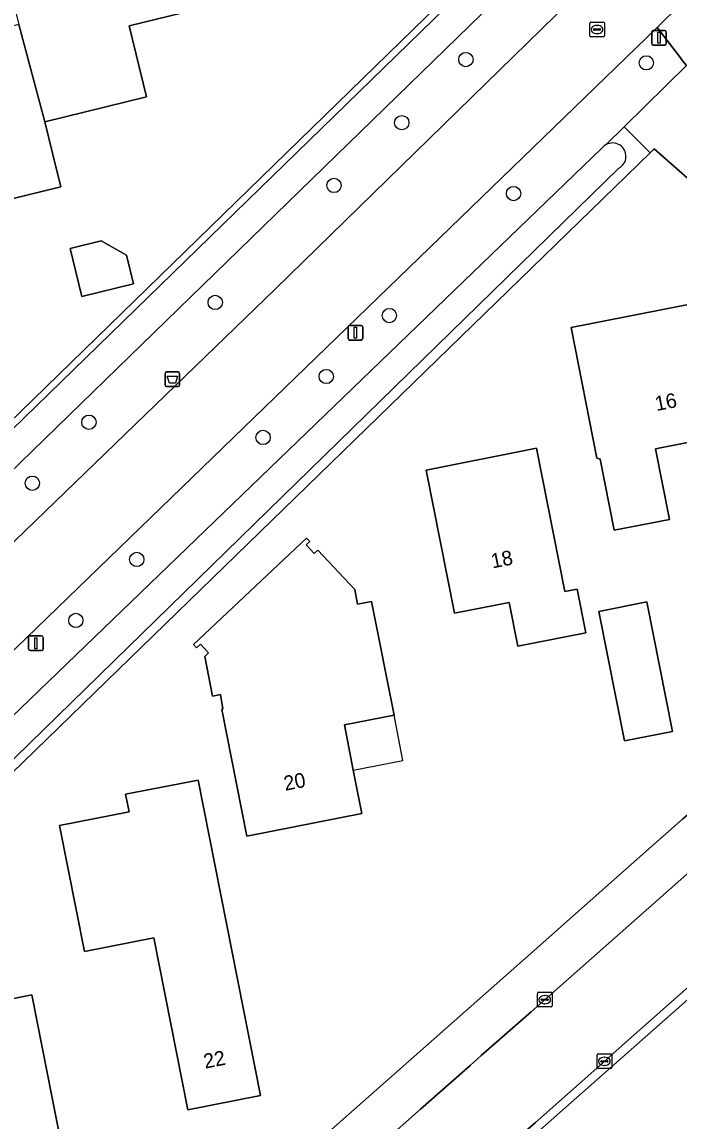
# Model space of a CAD drawing. Extents: x 157648 to 158502, y 379212 to 380938.
# Drawn here: x 158233.6 to 158278.5, y 380397.3 to 380472.4 of the extents above; entities that cross this region are included whole.
import ezdxf

# ---------------------------------------------------------------- set-up
doc = ezdxf.new("R2010")
doc.units = 0
for name, color, linetype in [('IMGEO_Afvalbak', 7, 'Continuous'), ('IMGEO_Berm_groen', 7, 'Continuous'), ('IMGEO_Boom', 7, 'Continuous'), ('IMGEO_Erf', 7, 'Continuous'), ('IMGEO_Groenvoorziening', 7, 'Continuous'), ('IMGEO_Kolk', 7, 'Continuous'), ('IMGEO_Lichtmast', 7, 'Continuous'), ('IMGEO_Pand', 7, 'Continuous'), ('IMGEO_Pand_nummerreeks', 7, 'Continuous'), ('IMGEO_Pand_overbouw', 7, 'Continuous'), ('IMGEO_Rijbaan_lokaal_gesloten', 7, 'Continuous'), ('IMGEO_Rijbaan_lokaal_open', 7, 'Continuous'), ('IMGEO_Rioolput', 7, 'Continuous'), ('IMGEO_Voetpad_open', 7, 'Continuous'), ('IMGEO_Waterloop', 7, 'Continuous')]:
    doc.layers.add(name, color=color, linetype=linetype)

msp = doc.modelspace()

# ---------------------------------------------------------------- linework, layer by layer
at = {"layer": 'IMGEO_Afvalbak'}
for p, q in [((158243.52, 380448.481), (158244.31, 380448.481)), ((158244.31, 380448.481), (158243.52, 380448.481)), ((158243.42, 380447.581), (158243.42, 380448.381)), ((158243.42, 380448.381), (158243.42, 380447.581)), ((158244.41, 380448.381), (158244.41, 380447.581)), ((158244.41, 380447.581), (158244.41, 380448.381)), ((158244.31, 380447.481), (158243.52, 380447.481)), ((158243.52, 380447.481), (158244.31, 380447.481))]:
    msp.add_line(p, q, dxfattribs=at)
msp.add_lwpolyline([(158243.563, 380448.195), (158244.267, 380448.195), (158244.118, 380447.725), (158243.712, 380447.725), (158243.563, 380448.195)], dxfattribs=at)
for centre, start, end in [((158243.52, 380448.381), 90, 180), ((158243.52, 380448.381), 90, 180), ((158244.31, 380448.381), 0, 90), ((158244.31, 380448.381), 360, 90), ((158243.52, 380447.581), 180, 270), ((158243.52, 380447.581), 180, 270), ((158244.31, 380447.581), 270, 0), ((158244.31, 380447.581), 270, 0)]:
    msp.add_arc(centre, 0.1, start, end, dxfattribs=at)
at = {"layer": 'IMGEO_Berm_groen'}
msp.add_lwpolyline([(158250.925, 380454.131), (158271.031, 380473.749), (158271.369, 380474.079), (158269.334, 380476.98), (158265.254, 380473.57), (158265.055, 380472.934), (158206.97, 380416.487), (158206.469, 380416.402), (158201.9, 380412.048), (158203.076, 380407.926)], close=True, dxfattribs=at)
msp.add_lwpolyline([(158273.526, 380463.997), (158274.753, 380465.203), (158279.013, 380469.39), (158278.775, 380469.698), (158278.537, 380470.006), (158277.006, 380471.994), (158204.985, 380402.319), (158207.208, 380399.961), (158211.102, 380403.546), (158211.489, 380404.284), (158273.239, 380463.746)], dxfattribs=at)
msp.add_arc((158273.958, 380463.214), 0.894, 118.86391, 143.47967, dxfattribs=at)
at = {"layer": 'IMGEO_Boom'}
for centre in [(158263.953, 380469.803), (158276.278, 380469.582), (158259.577, 380465.497), (158254.946, 380461.215), (158267.208, 380460.66), (158246.836, 380453.225), (158258.732, 380452.333), (158254.42, 380448.17), (158238.212, 380445.047), (158250.108, 380444.006), (158234.346, 380440.884), (158241.483, 380435.679), (158237.32, 380431.516)]:
    msp.add_circle(centre, 0.489, dxfattribs=at)
at = {"layer": 'IMGEO_Erf'}
for points in [[(158232.056, 380481.111), (158195.106, 380450.632), (158202.56, 380420.525), (158204.989, 380417.99), (158263.809, 380475.249), (158259.752, 380491.953)], [(158247.32, 380473.66), (158240.966, 380472.099), (158242.154, 380467.267), (158235.199, 380465.559), (158235.727, 380463.407), (158236.287, 380461.123), (158229.486, 380459.452), (158229.993, 380457.39), (158223.223, 380455.496), (158223.721, 380453.469), (158223.292, 380453.364), (158223.192, 380453.771), (158216.845, 380452.211), (158218.069, 380447.232), (158211.227, 380445.551), (158211.731, 380443.498), (158211.393, 380443.415), (158211.307, 380443.764), (158205.028, 380442.222), (158206.259, 380437.211), (158201.094, 380435.942)], [(158295.076, 380432.348), (158293.72, 380433.506), (158292.249, 380435.007), (158290.942, 380436.654), (158289.815, 380438.428), (158288.879, 380440.31), (158288.146, 380442.279), (158287.622, 380444.315), (158287.402, 380445.849), (158286.736, 380448.807), (158285.765, 380451.68), (158284.499, 380454.435), (158282.951, 380457.043), (158281.14, 380459.474), (158279.084, 380461.703), (158276.807, 380463.705), (158276.529, 380463.435), (158212.706, 380401.465), (158233.333, 380377.826), (158268.406, 380408.809), (158275.266, 380414.885)], [(158275.266, 380414.885), (158278.773, 380417.976), (158279.393, 380418.507), (158279.605, 380418.293), (158292.091, 380429.371)], [(158303.395, 380427.849), (158299.264, 380423.498), (158297.805, 380422.134), (158244.872, 380375.418), (158248.079, 380358.837), (158251.546, 380359.517), (158252.849, 380352.869), (158253.674, 380353.03), (158254.438, 380349.135), (158250.145, 380348.294), (158250.171, 380348.164), (158254.751, 380324.966), (158263.142, 380326.599), (158263.218, 380326.206), (158298.234, 380333.084)]]:
    msp.add_lwpolyline(points, dxfattribs=at)
for points in [[(158241.251, 380454.502), (158237.74, 380453.641), (158236.937, 380456.914), (158239.049, 380457.432), (158240.773, 380456.452)], [(158271.136, 380451.509), (158282.039, 380453.661), (158283.83, 380444.59), (158276.9, 380443.222), (158277.849, 380438.415), (158274.084, 380437.672), (158273.126, 380442.527), (158272.893, 380442.606)], [(158266.914, 380432.744), (158263.166, 380432.004), (158261.236, 380441.778), (158268.782, 380443.268), (158270.711, 380433.493), (158271.564, 380433.661), (158272.155, 380430.669), (158267.504, 380429.751)], [(158248.99, 380416.796), (158247.285, 380425.435), (158247.362, 380425.488), (158247.188, 380426.468), (158246.657, 380426.359), (158246.119, 380429.061), (158246.382, 380429.313), (158245.836, 380429.897), (158245.554, 380429.646), (158245.35, 380429.875), (158253.07, 380437.14), (158253.293, 380436.917), (158253.049, 380436.672), (158253.586, 380436.081), (158253.846, 380436.319), (158256.366, 380433.623), (158256.562, 380432.629), (158257.517, 380432.817), (158259.049, 380425.055), (158255.657, 380424.385), (158256.268, 380421.291), (158256.849, 380418.347)], [(158274.782, 380423.292), (158273.038, 380432.131), (158276.318, 380432.779), (158278.062, 380423.939)], [(158249.925, 380399.091), (158244.97, 380398.113), (158242.653, 380409.853), (158237.91, 380408.917), (158236.214, 380417.513), (158240.957, 380418.449), (158240.721, 380419.647), (158245.675, 380420.625)], [(158237.414, 380390.287), (158234.076, 380389.629), (158233.471, 380392.692), (158224.197, 380390.862), (158222.248, 380400.737), (158229.867, 380402.241), (158229.329, 380404.968), (158234.322, 380405.953)]]:
    msp.add_lwpolyline(points, close=True, dxfattribs=at)
at = {"layer": 'IMGEO_Groenvoorziening'}
for points in [[(158253.591, 380507.049), (158249.589, 380510.681), (158247.453, 380506.107), (158249.805, 380505.05), (158251.493, 380504.031), (158253.066, 380502.84), (158254.505, 380501.492), (158255.796, 380500), (158257.354, 380497.789), (158258.356, 380495.931), (158259.158, 380493.979), (158259.752, 380491.953), (158263.809, 380475.249), (158204.989, 380417.99), (158205.522, 380417.551)], [(158205.787, 380418.134), (158263.422, 380474.193)], [(158279.013, 380469.39), (158274.753, 380465.203), (158276.529, 380463.435), (158276.807, 380463.705), (158279.084, 380461.703), (158281.14, 380459.474), (158282.951, 380457.043), (158284.499, 380454.435), (158285.765, 380451.68), (158286.736, 380448.807), (158287.402, 380445.849), (158287.622, 380444.315), (158288.146, 380442.279), (158288.879, 380440.31), (158289.815, 380438.428), (158290.942, 380436.654), (158292.249, 380435.007), (158293.72, 380433.506), (158295.076, 380432.348)], [(158276.529, 380463.435), (158274.753, 380465.203), (158273.526, 380463.997)], [(158211.102, 380403.546), (158207.208, 380399.961), (158230.468, 380375.295), (158231.859, 380376.524), (158233.333, 380377.826), (158212.706, 380401.465), (158276.529, 380463.435)], [(158274.391, 380462.382), (158213.049, 380402.542)]]:
    msp.add_lwpolyline(points, dxfattribs=at)
msp.add_arc((158273.972, 380463.197), 0.916, 297.20333, 119.14401, dxfattribs=at)
at = {"layer": 'IMGEO_Kolk'}
for p, q in [((158268.841, 380405.205), (158268.841, 380406.057)), ((158268.916, 380406.131), (158269.768, 380406.131)), ((158269.1, 380405.625), (158269.1, 380405.637)), ((158269.143, 380405.674), (158269.541, 380405.674)), ((158269.329, 380405.911), (158269.354, 380405.911)), ((158269.584, 380405.637), (158269.584, 380405.625)), ((158269.842, 380406.057), (158269.842, 380405.205)), ((158269.768, 380405.131), (158268.916, 380405.131)), ((158269.538, 380405.588), (158269.14, 380405.588)), ((158269.352, 380405.351), (158269.327, 380405.351)), ((158272.988, 380401.921), (158273.84, 380401.921)), ((158272.913, 380400.995), (158272.913, 380401.847)), ((158273.172, 380401.415), (158273.172, 380401.427)), ((158273.61, 380401.378), (158273.212, 380401.378)), ((158273.215, 380401.464), (158273.613, 380401.464)), ((158273.424, 380401.141), (158273.399, 380401.141)), ((158273.401, 380401.701), (158273.426, 380401.701)), ((158273.656, 380401.427), (158273.656, 380401.415)), ((158273.914, 380401.847), (158273.914, 380400.995)), ((158273.84, 380400.921), (158272.988, 380400.921))]:
    msp.add_line(p, q, dxfattribs=at)
for points in [[(158268.841, 380405.205), (158268.841, 380406.057)], [(158268.916, 380406.131), (158269.768, 380406.131)], [(158269.842, 380406.057), (158269.842, 380405.205)], [(158269.768, 380405.131), (158268.916, 380405.131)], [(158272.988, 380401.921), (158273.84, 380401.921)], [(158272.913, 380400.995), (158272.913, 380401.847)], [(158273.914, 380401.847), (158273.914, 380400.995)], [(158273.84, 380400.921), (158272.988, 380400.921)]]:
    msp.add_lwpolyline(points, dxfattribs=at)
for centre, radius, start, end in [((158268.918, 380406.055), 0.0765, 91.55205, 178.44795), ((158268.918, 380406.055), 0.0765, 91.55205, 178.44795), ((158269.14, 380405.634), 0.0403, 85.87752, 175.75265), ((158269.545, 380405.636), 0.0386, 1.73085, 96.63898), ((158269.766, 380406.055), 0.0765, 1.55205, 88.44795), ((158269.766, 380406.055), 0.0765, 1.55205, 88.44795), ((158268.918, 380405.207), 0.0765, 181.55205, 268.44795), ((158268.918, 380405.207), 0.0765, 181.55205, 268.44795), ((158269.137, 380405.624), 0.0366, 178.93798, 274.71019), ((158269.541, 380405.631), 0.043, 264.86636, 352.45326), ((158269.766, 380405.207), 0.0765, 271.55205, 358.44795), ((158269.766, 380405.207), 0.0765, 271.55205, 358.44795), ((158272.99, 380401.845), 0.0765, 91.55205, 178.44795), ((158272.99, 380401.845), 0.0765, 91.55205, 178.44795), ((158273.838, 380401.845), 0.0765, 1.55205, 88.44795), ((158273.838, 380401.845), 0.0765, 1.55205, 88.44795), ((158273.212, 380401.424), 0.0403, 85.87752, 175.75265), ((158273.209, 380401.414), 0.0366, 178.93798, 274.71019), ((158273.613, 380401.421), 0.043, 264.86636, 352.45326), ((158273.617, 380401.426), 0.0386, 1.73085, 96.63898), ((158272.99, 380400.997), 0.0765, 181.55205, 268.44795), ((158272.99, 380400.997), 0.0765, 181.55205, 268.44795), ((158273.838, 380400.997), 0.0765, 271.55205, 358.44795), ((158273.838, 380400.997), 0.0765, 271.55205, 358.44795)]:
    msp.add_arc(centre, radius, start, end, dxfattribs=at)
for centre, major_axis, ratio, start_param, end_param in [((158269.328, 380405.631), (-0.387, 0.002), 0.722429, 4.712389, 7.853982), ((158269.353, 380405.631), (-0.39, 0.002), 0.717154, 1.570796, 4.712389), ((158273.4, 380401.421), (-0.387, 0.002), 0.722429, 4.712389, 7.853982), ((158273.425, 380401.421), (-0.39, 0.002), 0.717154, 1.570796, 4.712389)]:
    msp.add_ellipse(centre, major_axis=major_axis, ratio=ratio, start_param=start_param, end_param=end_param, dxfattribs=at)
at = {"layer": 'IMGEO_Lichtmast'}
for p, q in [((158276.647, 380470.895), (158276.647, 380471.695)), ((158276.647, 380471.695), (158276.647, 380470.895)), ((158276.747, 380471.795), (158277.537, 380471.795)), ((158277.537, 380471.795), (158276.747, 380471.795)), ((158277.637, 380471.695), (158277.637, 380470.895)), ((158277.637, 380470.895), (158277.637, 380471.695)), ((158277.537, 380470.795), (158276.747, 380470.795)), ((158276.747, 380470.795), (158277.537, 380470.795)), ((158255.917, 380450.759), (158255.917, 380451.559)), ((158255.917, 380451.559), (158255.917, 380450.759)), ((158256.017, 380451.659), (158256.807, 380451.659)), ((158256.807, 380451.659), (158256.017, 380451.659)), ((158256.907, 380451.559), (158256.907, 380450.759)), ((158256.907, 380450.759), (158256.907, 380451.559)), ((158256.807, 380450.659), (158256.017, 380450.659)), ((158256.017, 380450.659), (158256.807, 380450.659)), ((158234.196, 380430.462), (158234.986, 380430.462)), ((158234.986, 380430.462), (158234.196, 380430.462)), ((158234.096, 380429.562), (158234.096, 380430.362)), ((158234.096, 380430.362), (158234.096, 380429.562)), ((158235.086, 380430.362), (158235.086, 380429.562)), ((158235.086, 380429.562), (158235.086, 380430.362)), ((158234.986, 380429.462), (158234.196, 380429.462)), ((158234.196, 380429.462), (158234.986, 380429.462))]:
    msp.add_line(p, q, dxfattribs=at)
for points in [[(158277.067, 380471.67), (158277.217, 380471.67), (158277.217, 380470.92), (158277.067, 380470.92), (158277.067, 380471.67)], [(158256.337, 380451.534), (158256.487, 380451.534), (158256.487, 380450.784), (158256.337, 380450.784), (158256.337, 380451.534)], [(158234.516, 380430.337), (158234.666, 380430.337), (158234.666, 380429.587), (158234.516, 380429.587), (158234.516, 380430.337)]]:
    msp.add_lwpolyline(points, dxfattribs=at)
for centre, start, end in [((158276.747, 380471.695), 90, 180), ((158276.747, 380471.695), 90, 180), ((158277.537, 380471.695), 0, 90), ((158277.537, 380471.695), 360, 90), ((158276.747, 380470.895), 180, 270), ((158276.747, 380470.895), 180, 270), ((158277.537, 380470.895), 270, 0), ((158277.537, 380470.895), 270, 0), ((158256.017, 380451.559), 90, 180), ((158256.017, 380451.559), 90, 180), ((158256.807, 380451.559), 0, 90), ((158256.807, 380451.559), 360, 90), ((158256.017, 380450.759), 180, 270), ((158256.017, 380450.759), 180, 270), ((158256.807, 380450.759), 270, 0), ((158256.807, 380450.759), 270, 0), ((158234.196, 380430.362), 90, 180), ((158234.196, 380430.362), 90, 180), ((158234.986, 380430.362), 0, 90), ((158234.986, 380430.362), 360, 90), ((158234.196, 380429.562), 180, 270), ((158234.196, 380429.562), 180, 270), ((158234.986, 380429.562), 270, 0), ((158234.986, 380429.562), 270, 0)]:
    msp.add_arc(centre, 0.1, start, end, dxfattribs=at)
at = {"layer": 'IMGEO_Pand'}
for points in [[(158245.461, 380482.13), (158236.587, 380479.949), (158237.416, 380476.576), (158232.637, 380475.402), (158233.427, 380472.19), (158235.199, 380465.559), (158242.154, 380467.267), (158240.966, 380472.099), (158247.32, 380473.66), (158247.426, 380473.231), (158247.738, 380473.308), (158247.21, 380475.457)], [(158233.427, 380472.19), (158224.55, 380470.008), (158225.392, 380466.581), (158220.57, 380465.396), (158221.367, 380462.154), (158221.472, 380462.181), (158223.12, 380455.467), (158223.223, 380455.496), (158229.993, 380457.39), (158229.486, 380459.452), (158236.287, 380461.123), (158235.727, 380463.407), (158235.199, 380465.559)], [(158241.251, 380454.502), (158240.773, 380456.452), (158239.049, 380457.432), (158236.937, 380456.914), (158237.74, 380453.641)], [(158274.084, 380437.672), (158277.849, 380438.415), (158276.9, 380443.222), (158283.83, 380444.59), (158282.039, 380453.661), (158271.136, 380451.509), (158272.893, 380442.606), (158273.126, 380442.527)], [(158267.504, 380429.751), (158272.155, 380430.669), (158271.564, 380433.661), (158270.711, 380433.493), (158268.782, 380443.268), (158261.236, 380441.778), (158263.166, 380432.004), (158266.914, 380432.744)], [(158257.517, 380432.817), (158256.562, 380432.629), (158256.366, 380433.623), (158253.846, 380436.319), (158253.586, 380436.081), (158253.049, 380436.672), (158253.293, 380436.917), (158253.07, 380437.14), (158245.35, 380429.875), (158245.554, 380429.646), (158245.836, 380429.897), (158246.382, 380429.313), (158246.119, 380429.061), (158246.657, 380426.359), (158247.188, 380426.468), (158247.362, 380425.488), (158247.285, 380425.435), (158248.99, 380416.796), (158256.849, 380418.347), (158256.268, 380421.291), (158255.657, 380424.385), (158259.049, 380425.055)], [(158274.782, 380423.292), (158278.062, 380423.939), (158276.318, 380432.779), (158273.038, 380432.131)], [(158244.97, 380398.113), (158249.925, 380399.091), (158245.675, 380420.625), (158240.721, 380419.647), (158240.957, 380418.449), (158236.214, 380417.513), (158237.91, 380408.917), (158242.653, 380409.853)], [(158237.414, 380390.287), (158234.322, 380405.953), (158229.329, 380404.968), (158229.867, 380402.241), (158222.248, 380400.737), (158224.197, 380390.862), (158233.471, 380392.692), (158234.076, 380389.629)]]:
    msp.add_lwpolyline(points, close=True, dxfattribs=at)
at = {"layer": 'IMGEO_Pand_overbouw'}
msp.add_lwpolyline([(158259.049, 380425.055), (158255.657, 380424.385), (158256.268, 380421.291), (158259.66, 380421.96)], close=True, dxfattribs=at)
at = {"layer": 'IMGEO_Rijbaan_lokaal_gesloten'}
msp.add_lwpolyline([(158298.039, 380500), (158277.441, 380479.984), (158272.883, 380475.555), (158272.656, 380475.334), (158271.369, 380474.079), (158271.031, 380473.749), (158250.925, 380454.131), (158203.076, 380407.926), (158202.965, 380407.819), (158201.329, 380406.238), (158201.205, 380406.119), (158169.223, 380374.76), (158172.867, 380370.956), (158173.119, 380370.694), (158174.013, 380371.614), (158174.854, 380372.479), (158183.798, 380381.68), (158203.283, 380400.795), (158204.847, 380402.186), (158204.985, 380402.319), (158277.006, 380471.994), (158277.54, 380472.51), (158278.68, 380473.614)], dxfattribs=at)
at = {"layer": 'IMGEO_Rijbaan_lokaal_open'}
msp.add_lwpolyline([(158280.432, 380415.427), (158277.036, 380412.427), (158268.418, 380404.808), (158265.005, 380401.815), (158264.255, 380401.144), (158260.861, 380398.145), (158251.843, 380390.163), (158248.452, 380387.176), (158240.599, 380380.224), (158237.209, 380377.235), (158234.426, 380374.771), (158238.294, 380370.403), (158240.377, 380372.25), (158243.899, 380375.374), (158247.291, 380378.383), (158256.668, 380386.653), (158260.048, 380389.643), (158265.799, 380394.72), (158268.71, 380397.255), (158272.487, 380400.59), (158275.064, 380402.899), (158280.349, 380407.546)], dxfattribs=at)
at = {"layer": 'IMGEO_Rioolput'}
for p, q in [((158272.412, 380471.433), (158272.412, 380472.285)), ((158272.487, 380472.359), (158273.339, 380472.359)), ((158272.671, 380471.853), (158272.671, 380471.865)), ((158273.109, 380471.816), (158272.711, 380471.816)), ((158272.714, 380471.902), (158273.112, 380471.902)), ((158272.9, 380472.139), (158272.925, 380472.139)), ((158273.155, 380471.865), (158273.155, 380471.853)), ((158273.413, 380472.285), (158273.413, 380471.433)), ((158273.339, 380471.359), (158272.487, 380471.359)), ((158272.923, 380471.579), (158272.898, 380471.579))]:
    msp.add_line(p, q, dxfattribs=at)
for points in [[(158272.412, 380471.433), (158272.412, 380472.285)], [(158272.487, 380472.359), (158273.339, 380472.359)], [(158273.413, 380472.285), (158273.413, 380471.433)], [(158273.339, 380471.359), (158272.487, 380471.359)]]:
    msp.add_lwpolyline(points, dxfattribs=at)
for centre, radius, start, end in [((158272.489, 380472.283), 0.0765, 91.55205, 178.44795), ((158272.489, 380472.283), 0.0765, 91.55205, 178.44795), ((158272.711, 380471.862), 0.0403, 85.87752, 175.75265), ((158272.708, 380471.852), 0.0366, 178.93798, 274.71019), ((158273.112, 380471.859), 0.043, 264.86636, 352.45326), ((158273.116, 380471.864), 0.0386, 1.73085, 96.63898), ((158273.337, 380472.283), 0.0765, 1.55205, 88.44795), ((158273.337, 380472.283), 0.0765, 1.55205, 88.44795), ((158272.489, 380471.435), 0.0765, 181.55205, 268.44795), ((158272.489, 380471.435), 0.0765, 181.55205, 268.44795), ((158273.337, 380471.435), 0.0765, 271.55205, 358.44795), ((158273.337, 380471.435), 0.0765, 271.55205, 358.44795)]:
    msp.add_arc(centre, radius, start, end, dxfattribs=at)
for centre, major_axis, ratio, start_param, end_param in [((158272.899, 380471.859), (-0.387, 0.002), 0.722429, 4.712389, 7.853982), ((158272.924, 380471.859), (-0.39, 0.002), 0.717154, 1.570796, 4.712389)]:
    msp.add_ellipse(centre, major_axis=major_axis, ratio=ratio, start_param=start_param, end_param=end_param, dxfattribs=at)
at = {"layer": 'IMGEO_Voetpad_open'}
for points in [[(158280.589, 380471.146), (158280.476, 380471.294), (158280.362, 380471.441), (158278.68, 380473.614), (158277.54, 380472.51), (158277.006, 380471.994), (158278.537, 380470.006), (158278.775, 380469.698), (158279.013, 380469.39)], [(158292.091, 380429.371), (158279.605, 380418.293), (158279.393, 380418.507), (158278.773, 380417.976), (158275.266, 380414.885), (158268.406, 380408.809), (158233.333, 380377.826), (158231.859, 380376.524), (158233.855, 380374.265), (158234.426, 380374.771), (158237.209, 380377.235), (158240.599, 380380.224), (158248.452, 380387.176), (158251.843, 380390.163), (158260.861, 380398.145), (158264.255, 380401.144)], [(158300.184, 380425.29), (158297.311, 380422.499), (158296.552, 380421.825), (158293.144, 380418.837), (158283.753, 380410.559), (158280.349, 380407.546), (158275.064, 380402.899), (158272.487, 380400.59), (158268.71, 380397.255), (158265.799, 380394.72), (158260.048, 380389.643), (158256.668, 380386.653), (158247.291, 380378.383), (158243.899, 380375.374), (158240.377, 380372.25), (158240.774, 380371.801), (158244.872, 380375.418), (158297.805, 380422.134)], [(158264.255, 380401.144), (158265.005, 380401.815), (158268.418, 380404.808), (158277.036, 380412.427), (158280.432, 380415.427), (158290.558, 380424.363)]]:
    msp.add_lwpolyline(points, dxfattribs=at)
at = {"layer": 'IMGEO_Waterloop'}
for points in [[(158263.422, 380474.193), (158205.787, 380418.134)], [(158206.469, 380416.402), (158206.97, 380416.487), (158265.055, 380472.934), (158265.254, 380473.57)], [(158273.239, 380463.746), (158211.489, 380404.284), (158211.102, 380403.546)], [(158213.049, 380402.542), (158274.391, 380462.382)]]:
    msp.add_lwpolyline(points, dxfattribs=at)
for centre, radius, start, end in [((158273.958, 380463.214), 0.894, 118.86391, 143.47967), ((158273.972, 380463.197), 0.916, 297.20333, 119.14401)]:
    msp.add_arc(centre, radius, start, end, dxfattribs=at)

# ---------------------------------------------------------------- texts
at = {"layer": 'IMGEO_Pand_nummerreeks'}
for s, rotation, p in [('16', 11.16676, (158276.97, 380445.805)), ('18', 11.16382, (158265.772, 380435.066)), ('20', 11.16122, (158251.623, 380419.885)), ('22', 11.16532, (158246.146, 380400.914))]:
    msp.add_text(s, height=1, rotation=rotation, dxfattribs=at).set_placement(p)

doc.saveas('drawing.dxf')
